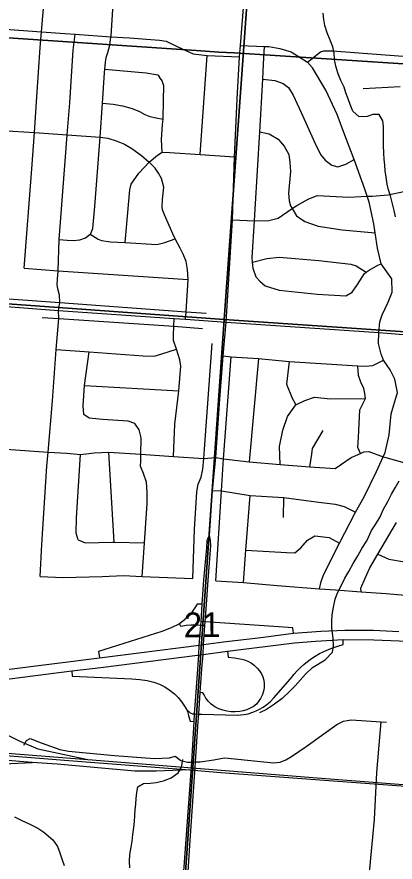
# Model space of a CAD drawing. Extents: x 114843 to 284848, y 317643 to 566895.
# Drawn here: x 238492 to 241872, y 375870 to 383421 of the extents above; entities that cross this region are included whole.
import ezdxf

# ---------------------------------------------------------------- set-up
doc = ezdxf.new("R2010")
doc.units = 0
for name, color, linetype in [('GM_X_City_Street', 7, 'Continuous'), ('GM_X_Corporation', 7, 'Continuous'), ('GM_X_Interchange_Ramps', 7, 'Continuous'), ('GM_X_Interstate_Route', 7, 'Continuous'), ('GM_X_Minor_River', 7, 'Continuous'), ('GM_X_Rail_Line', 7, 'Continuous'), ('GM_X_Section', 7, 'Continuous'), ('GM_X_Section_Text', 7, 'Continuous'), ('GM_X_State_Route', 7, 'Continuous')]:
    doc.layers.add(name, color=color, linetype=linetype)

msp = doc.modelspace()

# ---------------------------------------------------------------- linework, layer by layer
at = {"layer": 'GM_X_City_Street'}
for p, q in [((238996.5, 383125.6), (239013.6, 383267)), ((240696.7, 383002.5), (240704.2, 383157.5)), ((240130.6, 382191.6), (240192.4, 383075)), ((241915.6, 382797.3), (241586.2, 382778.8)), ((240651.6, 380368.2), (240569, 379446.6)), ((239095, 380129.1), (239939.5, 380081.4)), ((239361.5, 378728.5), (239314.5, 379533.7)), ((240873.6, 378949.7), (240876.3, 379126.3))]:
    msp.add_line(p, q, dxfattribs=at)
for points in [[(238700.8, 383148), (238712.9, 383288.5), (238749.1, 383710.2), (238774, 384030.4), (238810.2, 384494.6), (238816.1, 384606.7), (238818.7, 384655.7), (238820.4, 384686.8), (238883.2, 385553.9), (238922.7, 386360.3), (238998, 387147.5), (239033, 387914.7)], [(239306.1, 383102.8), (239323.6, 383168.6), (239332.6, 383244.5), (239333.4, 383250.6), (239353.9, 383538.8), (239385.7, 383983.7), (239388.1, 384017.1), (239403.5, 384267.4), (239414.8, 384450.4), (239425.6, 384630.8)], [(236504.1, 383442.1), (237045.5, 383400.3), (237535, 383368.5), (237840.4, 383348.5), (238134.5, 383329.4), (238244.4, 383322.2), (238428.1, 383309), (238712.9, 383288.5), (238919.6, 383273.6), (239013.6, 383267), (239332.6, 383244.5), (239497.1, 383233), (239766.8, 383213.1), (239826.6, 383203.8), (239931.6, 383153.4), (240068.3, 383090.3), (240192.4, 383075), (240482.1, 383064)], [(238555.9, 381176.5), (238625.2, 382065.1), (238648.4, 382388.1), (238671.2, 382707.7), (238700.8, 383148)], [(240490.5, 383166.6), (240704.2, 383157.5), (240744, 383155.9), (240841.7, 383137.7), (240943.1, 383109.5), (241089.2, 383018.1), (241134.1, 382967)], [(238864.5, 380798.9), (238875, 380869.8), (238872.9, 380934.3), (238856.8, 380990.8), (238853.4, 381030.1), (238854.6, 381077.3), (238860.4, 381151.3), (238869.3, 381434), (238922.9, 382132.9), (238942.5, 382368.2), (238966.2, 382653.2), (238996.5, 383125.6)], [(238869.3, 381434), (238941.5, 381426.8), (238999.5, 381423.6), (239053.7, 381430.4), (239104, 381447.4), (239145.7, 381480.6), (239152.9, 381486.4), (239171.9, 381532.1), (239190.2, 381728.2), (239234.9, 382348.3), (239256.7, 382650.8), (239276.2, 382921.1), (239279.2, 382955.2), (239286.8, 383041.1), (239293.4, 383067), (239306.1, 383102.8)], [(241089.2, 383018.1), (241205.2, 383109.8), (241235.5, 383119.2), (241313.5, 383117.5), (241900.5, 383074.9), (242220.5, 383051.7)], [(240662.4, 381060.8), (240631.2, 381097.5), (240602.8, 381172.3), (240597, 381231.4), (240593, 381272.8), (240615.2, 381599.2), (240622.4, 381705.1), (240661.9, 382395.8), (240688.9, 382866.5), (240696.7, 383002.5)], [(239279.2, 382955.2), (239648.4, 382923), (239752.1, 382904.7), (239767.6, 382882.4)], [(241196.3, 378312.7), (241212, 378378.1), (241234.3, 378442.5), (241373.8, 378720.9), (241517.2, 378997.4), (241595.9, 379133.5), (241705.1, 379359.9), (241764.9, 379492.3), (241782, 379530.2), (241818.7, 379686.6), (241837.5, 379875.1), (241893.5, 380067.2), (241870.6, 380185.1), (241827.6, 380268.1), (241767.1, 380355.8), (241747.9, 380407.6), (241722, 380504.9), (241725.8, 380601.7), (241736.4, 380697), (241756.3, 380760), (241810.6, 380873.7), (241844.6, 380962), (241843.7, 381080), (241746.3, 381214.3), (241715.3, 381354.6), (241693.4, 381490.8), (241680.1, 381573.4), (241638.8, 381766.2), (241621.8, 381818.8), (241601.2, 381882.8), (241505, 382148.5), (241500.1, 382162.1), (241413.7, 382387.7), (241353.1, 382549.3), (241253.8, 382766), (241134.1, 382967)], [(239790.9, 382214.3), (239785.5, 382324.7), (239792.4, 382458.8), (239799.5, 382508.8), (239803.1, 382677.1), (239805.9, 382805.3), (239790.9, 382849.8), (239767.6, 382882.4)], [(240688.9, 382866.5), (240797.4, 382852), (240872.9, 382826.3), (240920.1, 382789.2), (240960.7, 382722.2), (241031.3, 382566.3), (241155.5, 382295), (241205.3, 382191.7), (241246.2, 382140.7), (241305.2, 382095.3), (241361, 382082.1), (241431.5, 382106.6), (241505, 382148.5)], [(239256.7, 382650.8), (239352.1, 382640.8), (239435.8, 382626.9), (239521.4, 382603), (239588.9, 382577.5), (239634.3, 382550.5), (239679.9, 382531.4), (239735.6, 382518.2), (239799.5, 382508.8)], [(237222.8, 382491.1), (237481.4, 382471), (237755.9, 382449.7), (237771.1, 382448.5), (238076.7, 382427.2), (238356.6, 382407.7), (238361.2, 382407.4), (238648.4, 382388.1), (238942.5, 382368.2), (239234.9, 382348.3), (239305.5, 382339.1), (239379, 382315.5), (239452.5, 382285.8), (239519.6, 382246.3), (239604.3, 382184.3), (239673, 382122.7)], [(240661.9, 382395.8), (240747.1, 382376), (240828.1, 382330.2), (240880.7, 382266.9), (240921.1, 382191.8), (240931.6, 382123.5), (240935.8, 382039.2), (240919.6, 381847.1), (240924.2, 381778.8), (240937.2, 381734.4), (240951, 381708.6)], [(239673, 382122.7), (239748.4, 382185.1), (239790.9, 382214.3), (239859, 382210.8), (240130.6, 382191.6), (240435.9, 382170.9)], [(239459.4, 381404.5), (239501.6, 381877.8), (239514.7, 381927.6), (239582.8, 382024.4), (239673, 382122.7)], [(239997.8, 380720.6), (240003.4, 380786.2), (240022.4, 381074.6), (240016.4, 381164.9), (240003.9, 381235.4), (239979.3, 381302.1), (239950.4, 381354.8), (239907.9, 381439.5), (239885.2, 381484.6), (239810.9, 381654.5), (239793.8, 381697), (239790.4, 381725.2), (239791.9, 381791.3), (239806.2, 381901.3), (239783.9, 381977.9), (239756.9, 382026.6), (239727.9, 382069.3), (239673, 382122.7)], [(240418.2, 381608.9), (240615.2, 381599.2), (240744.2, 381602.3), (240826.7, 381624.5), (240951, 381708.6), (240993.3, 381737.2), (241094.5, 381793.1), (241175.3, 381825.5), (241457.1, 381811.4), (241621.8, 381818.8), (241667.4, 381820.8), (241809.7, 381831.8), (241948.5, 381860.8)], [(240951, 381708.6), (240991.2, 381643), (241066.2, 381593.3), (241185.3, 381550.6), (241398.8, 381519.9), (241693.4, 381490.8)], [(239145.7, 381480.6), (239219.9, 381436.8), (239247.6, 381424.2), (239327.4, 381412.4), (239459.4, 381404.5), (239743.1, 381387.4), (239813.5, 381405.9), (239907.9, 381439.5)], [(240597, 381231.4), (240726.9, 381263.8), (240835.1, 381273.5), (241188.7, 381245.8), (241476.1, 381213.5), (241523.8, 381196.5), (241612.7, 381139.7)], [(238555.9, 381176.5), (238860.4, 381151.3), (240022.4, 381074.6)], [(240662.4, 381060.8), (240711.5, 381017.6), (240836.8, 380980.8), (241174.1, 380945.4), (241432, 380929.8), (241486.7, 380962.7), (241536.2, 381029.8), (241598.3, 381128.7), (241612.7, 381139.7), (241639.1, 381159.9), (241716.1, 381204.3), (241746.3, 381214.3)], [(235004.6, 381071.8), (235687.2, 381035.9), (236271.2, 380992.9), (236587.6, 380966.9), (237212.5, 380921.1), (237666.7, 380884.2), (238124.7, 380853.3), (238203.8, 380848.4), (238864.5, 380798.9), (239898.6, 380726.1), (239997.8, 380720.6), (240361.4, 380693.3)], [(236767.5, 381016.8), (237672.6, 380955.1), (238875, 380869.8), (240003.4, 380786.2), (240183.9, 380774.4)], [(238700.6, 378422.3), (238715.8, 378707.2), (238760.7, 379407.5), (238771.5, 379531.3), (238811.2, 379991.3), (238843.4, 380449.5), (238868.2, 380726.6), (238864.5, 380798.9)], [(238718.7, 380734.9), (238868.2, 380726.6), (239894.4, 380656.9), (240151, 380636.7)], [(239891.6, 379495.4), (239904.8, 379784.3), (239939.5, 380081.4), (239958.3, 380301.8), (239948.5, 380356.8), (239917.9, 380452.5), (239892.2, 380531), (239890.3, 380575), (239894.4, 380656.9), (239898.6, 380726.1)], [(240361.4, 380693.3), (241725.8, 380601.7), (242164.4, 380567.1), (243087.6, 380503.8), (243444.7, 380475.7)], [(240063.5, 378404.9), (240079.4, 378840.4), (240098.8, 379179.5), (240111.1, 379247.7), (240137.4, 379309.8), (240153.7, 379380), (240161.6, 379475.9), (240168.5, 379560.5), (240238.5, 380503.4)], [(238843.4, 380449.5), (239137.8, 380429.6), (239621, 380392.2), (239718.5, 380391.3), (239786.1, 380410.7), (239917.9, 380452.5)], [(239612.6, 378422.7), (239633.2, 378721.9), (239657.4, 379074.8), (239657.8, 379171.2), (239650.2, 379263.5), (239622.4, 379341.9), (239596.6, 379408.2), (239598.8, 379454.4), (239600.2, 379514.7), (239603.7, 379661), (239583.9, 379733.4), (239546.1, 379787.7), (239488, 379810), (239257.6, 379825), (239139.3, 379835.5), (239091.4, 379869.8), (239085.7, 379948), (239095, 380129.1), (239137.8, 380429.6)], [(240268.4, 378384.4), (240321.6, 379188.3), (240339.8, 379474.5), (240407.7, 380383.7)], [(240335.3, 380392.6), (240407.7, 380383.7), (240651.6, 380368.2), (240924, 380343.4), (241537.8, 380305.4), (241607.1, 380299.6), (241673.1, 380307.9), (241767.1, 380355.8)], [(240924, 380343.4), (240900.5, 380139.7), (240952.1, 380015.1), (240983.9, 379956.7)], [(241562.2, 379521.9), (241539.6, 379573.3), (241544, 379663.6), (241557.1, 379910.3), (241606, 380013.2), (241602.6, 380055.7), (241592.8, 380101.2), (241565.6, 380157.7), (241543.2, 380217.3), (241537.8, 380305.4)], [(240845.7, 379423.9), (240840.1, 379582), (240868.8, 379730.4), (240909.3, 379850.7), (240983.9, 379956.7), (241064.3, 379994.5), (241150.6, 380024.3), (241294.8, 380007.7), (241606, 380013.2)], [(241110, 379402.3), (241126.5, 379514.7), (241134.7, 379566.8), (241227.5, 379725)], [(238101.4, 379580.7), (238771.5, 379531.3), (238939.6, 379523.2), (239059.8, 379512.6), (239182.2, 379526.2), (239314.5, 379533.7), (239600.2, 379514.7), (239891.6, 379495.4), (240161.6, 379475.9), (240270.4, 379484.1), (240339.8, 379474.5), (240569, 379446.6), (240845.7, 379423.9), (241110, 379402.3), (241336.4, 379385.4), (241479.1, 379485.2), (241562.2, 379521.9), (241591.6, 379534.9), (241637.4, 379538.4), (241764.9, 379492.3), (241787.8, 379484), (242139, 379385.9)], [(239038.7, 378748.1), (239022.9, 378810.4), (239025.4, 378946.9), (239059.8, 379512.6)], [(240240.7, 379189.1), (240321.6, 379188.3), (240575.7, 379145.5), (240876.3, 379126.3), (241166.8, 379089), (241337.1, 379068.3), (241417.2, 379045.9), (241517.2, 378997.4)], [(240516.4, 378369.1), (240538.5, 378658.1), (240575.7, 379145.5)], [(241567.7, 378285.6), (241566.6, 378316.8), (241605, 378407), (241645.5, 378499.1), (241718.1, 378621.3), (241883.7, 378903.6)], [(240538.5, 378658.1), (240900.4, 378636.5), (240976.5, 378634.2), (241028.8, 378678.2), (241089.3, 378746.2), (241153.5, 378786.1), (241281.8, 378769.5), (241373.8, 378720.9)], [(239038.7, 378748.1), (239102.7, 378723.8), (239347.3, 378728.9), (239361.5, 378728.5), (239633.2, 378721.9)], [(240268.4, 378384.4), (240516.4, 378369.1), (240819, 378341.8), (241196.3, 378312.7), (241340, 378301.6), (241567.7, 378285.6), (241790.9, 378269.8), (242370, 378219.3), (242846.9, 378191.4), (243326.1, 378172.7), (243441, 378165.7), (243506.2, 378171.4), (243581.6, 378200.6), (243646.3, 378276.8), (243664, 378349.9), (243647.8, 378428.1), (243635.5, 378506.3), (243644.2, 378566.3), (243662, 378622.6), (243705.8, 378705)], [(241718.1, 378621.3), (241814.2, 378576.7), (241954.4, 378554.1), (242411.2, 378516.2), (242805.6, 378483.7), (242948.3, 378472), (243038.5, 378485.7), (243102.8, 378521.6), (243183.4, 378617.6)], [(238700.6, 378422.3), (238907, 378413.5), (239253.8, 378422.2), (239444.3, 378429.4), (239612.6, 378422.7), (240063.5, 378404.9)], [(240330.3, 376798.7), (240351.4, 376802.6), (240785, 376757.5), (240846, 376764.4), (240895.5, 376785.3), (240945.4, 376813.3), (241076, 376904.1), (241350.6, 377098.6), (241411.9, 377129), (241443.5, 377135.8), (241477.7, 377141.3), (241747.1, 377124.8), (241794.4, 377121.9)], [(241590.7, 375244.9), (241686.1, 376252.1), (241709.5, 376671.8), (241747.1, 377124.8)], [(238554.3, 376916.3), (238578.1, 376958.2), (238610.4, 376973.3), (238709.5, 376937), (238877.1, 376875.9), (238953.2, 376861.2), (239364.8, 376821.3), (239723.1, 376796.1), (239856, 376803.1), (239907.1, 376817), (239955.8, 376776.9), (240016.6, 376764.2), (240054.9, 376764.5), (240088.2, 376764.7), (240130.8, 376765.1), (240251.1, 376784.5), (240330.3, 376798.7)]]:
    msp.add_lwpolyline(points, dxfattribs=at)
at = {"layer": 'GM_X_Corporation'}
for points in [[(242264, 382981.2), (240435.1, 383098.9), (240296.9, 383106.4), (240177.8, 383114.5), (240095.3, 383120.1), (235188.6, 383450.4)], [(235188.6, 383450.4), (240095.3, 383120.1), (240177.8, 383114.5), (240296.9, 383106.4), (240435.1, 383098.9), (242264, 382981.2)]]:
    msp.add_lwpolyline(points, dxfattribs=at)
at = {"layer": 'GM_X_Interchange_Ramps'}
for p, q in [((240175.3, 378017.3), (240137.9, 378019.4)), ((240786.8, 377974.4), (240175.3, 378017.3)), ((240172.2, 377982.7), (240134.8, 377984.8))]:
    msp.add_line(p, q, dxfattribs=at)
for points in [[(240148.9, 378173.4), (240103.6, 378175.9), (240082.7, 378141.1), (240068.8, 378120.6), (240057.2, 378105), (240042.2, 378086.6), (240025.1, 378067.8), (240009.7, 378052.3), (239988.2, 378032.9), (239971.3, 378019.1), (239943.8, 377998.4), (239870.7, 377963.2), (239788, 377931.6), (239222.4, 377752.9), (239230.7, 377696.1)], [(240134.8, 377984.8), (240113.3, 377988.1), (240084.4, 377987.8), (240045.4, 377987.6), (240004.9, 377984.4), (239958, 377976.1), (239943.8, 377998.4)], [(240963.5, 377915.2), (240959.1, 377962.3), (240786.8, 377974.4)], [(240117.5, 377193.5), (240144.9, 377191.8), (240463.8, 377182.1), (240522.5, 377188.7), (240558.5, 377196.5), (240600.8, 377209.6), (240629.4, 377221.2), (240659.1, 377235.6), (240693.8, 377256), (240724.2, 377277.4), (240753.9, 377302.3), (240788.7, 377337.5), (240936, 377507.5), (240969.5, 377549.4), (240993.1, 377575.7), (241027.3, 377610.2), (241055.4, 377635.6), (241088, 377662.3), (241125.6, 377689.8), (241158.3, 377711.2), (241196.5, 377733.5), (241233.9, 377752.7), (241275.2, 377771.2), (241311.1, 377785), (241407.6, 377815.7), (241408.3, 377859.5)], [(240373.1, 377756.1), (240378.7, 377701.8), (240437.9, 377695.3), (240470.8, 377689.9), (240502.4, 377683), (240526.4, 377676.5), (240556.9, 377664.7), (240587.7, 377647.9), (240611.7, 377630.7), (240640.3, 377604), (240660.4, 377579.4), (240677.7, 377552), (240690.4, 377525.4), (240697.8, 377494.9), (240701.3, 377463.1), (240700.3, 377427.8), (240695.6, 377398.5), (240686.3, 377367.1), (240670, 377331.9), (240649.1, 377300.8), (240632.2, 377281.5), (240607.5, 377260.3), (240583.8, 377247.3), (240547.4, 377231.9), (240515.1, 377222.1), (240483.3, 377215.7), (240443.5, 377212.1), (240406.6, 377212.9), (240369, 377217.9), (240331.4, 377227.3), (240295.5, 377240.8), (240262.1, 377257.8), (240228.1, 377280.3), (240200.3, 377308.9), (240181.2, 377334.4), (240164.3, 377363.5), (240155.1, 377383.8), (240131.2, 377386.8)], [(238983, 377579.2), (238987.1, 377530.9), (239520.5, 377508.3), (239592, 377502.7), (239656.3, 377494), (239714.5, 377479.1), (239765.6, 377459.1), (239814.7, 377436), (239862.9, 377404.7), (239899.8, 377373.4), (239934.7, 377341), (239966.6, 377299.4), (239994.5, 377255.8), (240015.3, 377218.1), (240018.9, 377205.4), (240025.4, 377180.7), (240032.2, 377159.7), (240040, 377128.3), (240075.9, 377127.6)], [(240015.3, 377218.1), (240023.7, 377220.9), (240041.4, 377203.4), (240060.8, 377196.4), (240080.1, 377195.5), (240117.5, 377193.5)]]:
    msp.add_lwpolyline(points, dxfattribs=at)
at = {"layer": 'GM_X_Interstate_Route'}
for points in [[(237973.7, 377536.3), (239230.7, 377696.1), (240122.1, 377808.6), (240160.9, 377813.6), (240337.3, 377838.9), (240670.6, 377878.3), (240963.5, 377915.2), (241208.1, 377933.6), (241422, 377943.2), (241677.4, 377941.4), (241904.9, 377931.6)], [(240105.9, 377718.5), (240116.6, 377719.8), (240155.3, 377724.7), (240373.1, 377756.1), (240971.5, 377829.6), (241160.7, 377843.7), (241408.3, 377859.5), (241681.7, 377857.6), (241909.3, 377847.8), (242125.4, 377829.1), (242383.6, 377799.2), (242544, 377772.4), (242738.7, 377734.4), (242941.1, 377688.8), (243278.6, 377590.9), (243579.2, 377492.6), (243976.7, 377360.8), (244417.5, 377216.6), (244790.8, 377090.9), (245077.3, 377007.8), (245255.1, 376955)], [(231863.2, 375870.1), (232112, 375905), (232402.6, 375963), (232724.8, 376046.7), (233079.9, 376157.2), (233835.5, 376410.5), (234346.4, 376582), (234736.9, 376713.2), (235083, 376830.1), (235516.7, 376969.2), (235930.1, 377086.5), (236277.7, 377171.7), (236671.1, 377257.1), (237040.4, 377324.6), (237428.9, 377383.3), (237982.5, 377450.9), (238983, 377579.2), (239243.4, 377610), (240105.9, 377718.5)]]:
    msp.add_lwpolyline(points, dxfattribs=at)
at = {"layer": 'GM_X_Minor_River'}
for points in [[(241876.2, 381636.3), (241862.1, 381692.4), (241848.1, 381750.5), (241830, 381822.6), (241814, 381876.7), (241802, 381926.8), (241791.9, 381990.9), (241783.9, 382045), (241779.8, 382097.1), (241773.8, 382149.2), (241769.7, 382203.3), (241767.6, 382271.5), (241767.5, 382441.8), (241763.4, 382491.9), (241729.4, 382548), (241673.5, 382547.9), (241621.6, 382531.8), (241551.7, 382527.8), (241493.8, 382579.8), (241469.7, 382639.9), (241451.7, 382690), (241431.7, 382744.1), (241415.7, 382794.2), (241387.6, 382852.2), (241363.6, 382912.3), (241341.6, 382980.4), (241331.5, 383040.6), (241327.5, 383100.7), (241315.4, 383154.8), (241291.4, 383214.9), (241265.4, 383279), (241243.3, 383345.1), (241235.3, 383397.2), (241229.2, 383453.3)], [(241133.8, 377610.3), (241247.5, 377678.6), (241311.3, 377746.9), (241321.2, 377801), (241317.2, 377871.2), (241307.1, 377961.4), (241307, 378023.5), (241309, 378079.6), (241320.9, 378147.8), (241336.8, 378220), (241356.7, 378276.1), (241394.5, 378350.3), (241422.4, 378408.5), (241458.3, 378466.7), (241498.2, 378538.9), (241538, 378605.1), (241573.9, 378671.3), (241619.7, 378741.5), (241661.6, 378831.8), (241695.5, 378885.9), (241737.3, 378956.1), (241765.2, 379018.3), (241807.1, 379090.5), (241838.9, 379156.7), (241870.8, 379212.9), (241908.7, 379277.1)], [(241133.8, 377610.3), (241069.9, 377548.1), (240978.2, 377443.8), (240928.3, 377395.6), (240862.5, 377333.4), (240794.7, 377281.2), (240722.8, 377233), (240659, 377202.9)], [(239501.8, 375819.5), (239497.9, 375875.6), (239502.1, 375937.7), (239514.2, 376003.8), (239522.3, 376056), (239528.5, 376116.1), (239536.6, 376178.2), (239542.7, 376234.3), (239544.9, 376286.4), (239549, 376338.6), (239555.1, 376388.7), (239559.2, 376438.8), (239563.3, 376490.9), (239573.4, 376543), (239623.5, 376573), (239683.5, 376576.9), (239735.5, 376580.9), (239803.5, 376596.9), (239871.5, 376622.9), (239933.6, 376666.9), (239961.7, 376719), (239973.8, 376787.1)], [(238471.2, 376273.4), (238535.1, 376241.3), (238601, 376211.1), (238680.9, 376175), (238732.8, 376138.9), (238812.6, 376068.6), (238856.5, 376010.5), (238876.3, 375952.3), (238898.2, 375890.2), (238914.1, 375840)]]:
    msp.add_lwpolyline(points, dxfattribs=at)
at = {"layer": 'GM_X_Rail_Line'}
msp.add_line((238629.1, 376761.2), (238372.3, 376781.2), dxfattribs=at)
for points in [[(232566.6, 393416.8), (232818.6, 393040.7), (232972.6, 392648.7), (233083.2, 391976.8), (233029.7, 391016.5), (232701.2, 386290.1), (232681.8, 385844), (232722.7, 385413.5), (232800.6, 385089), (232883.7, 384862.8), (232892, 384843.7), (233030.4, 384527.1), (233327.5, 384074.9), (234002.7, 383069.5), (236524.9, 379378), (237858.6, 377463.2), (238106.2, 377213.8), (238353.3, 377033.8), (238519.6, 376949.5), (238680.4, 376881.2), (239124.8, 376785.6)], [(250508.7, 372998), (247766.3, 374638.2), (246195.1, 375567.8), (245437.2, 376027.6), (245090.6, 376222.4), (244780.5, 376326.4), (244598.6, 376352.8), (244209.5, 376384.3), (241175.5, 376619.7), (239126, 376782.8), (237186, 376936.8), (236633, 376943.8), (236087.9, 376906.7), (235729, 376838.1), (235500.2, 376784.4), (235156.1, 376700.1), (234744.8, 376558.4), (233651.7, 376170.5), (229917.7, 374911.8), (224941.6, 373260.9), (221439, 372074.3)], [(237124.2, 376925.4), (237530.9, 376891.1), (238957.2, 376778.1), (240037.9, 376693.3)], [(238175, 376756.2), (238226.4, 376754.6), (238376.2, 376749.2), (238629.1, 376761.2)], [(240037.9, 376693.3), (239737.5, 376683), (239546.5, 376681.7), (238851.5, 376743.9), (238629.1, 376761.2)], [(240037.9, 376693.3), (240314, 376671.6), (242568.6, 376504.9), (243028.6, 376466.7), (243354.5, 376450.7)]]:
    msp.add_lwpolyline(points, dxfattribs=at)
at = {"layer": 'GM_X_Section'}
for points in [[(238029.1, 386123.4), (240718.6, 385930.6), (240343.4, 380718.3), (237667.7, 380911.8)], [(240718.6, 385930.6), (243400.4, 385736.5), (243012.2, 380536.2), (240343.4, 380718.3)], [(237667.7, 380911.8), (240343.4, 380718.3), (239971.4, 375395), (237310.5, 375586.1)], [(240343.4, 380718.3), (243012.2, 380536.2), (242624.4, 375205.9), (239971.4, 375395)]]:
    msp.add_lwpolyline(points, close=True, dxfattribs=at)
at = {"layer": 'GM_X_State_Route'}
msp.add_line((239995.1, 375378.7), (240038.2, 376019.8), dxfattribs=at)
for points in [[(240482.1, 383064), (240490.5, 383166.6), (240527.1, 383617), (240547.4, 383928.4), (240580.7, 384188.3), (240626.4, 384589.2)], [(240212.2, 378787), (240240.7, 379189.1), (240270.4, 379484.1), (240301.6, 379968.3), (240335.3, 380392.6), (240361.4, 380693.3), (240418.2, 381608.9), (240435.9, 382170.9), (240461, 382686.8), (240482.1, 383064)], [(239954.8, 375381.4), (240054.9, 376764.5), (240075.9, 377127.6), (240080.1, 377195.5), (240093.7, 377388.9), (240116.6, 377719.8), (240122.1, 377808.6), (240134.8, 377984.8), (240137.9, 378019.4), (240148.9, 378173.4), (240163.2, 378391.7), (240189.9, 378677), (240193.8, 378742.8), (240200.8, 378766.6), (240212.2, 378787)], [(240146.2, 377598), (240155.3, 377724.7), (240160.9, 377813.6), (240172.2, 377982.7), (240175.3, 378017.3), (240186.3, 378171.3), (240200.7, 378389.6), (240224.2, 378697.4), (240223.4, 378739.4), (240218.2, 378763.2), (240212.2, 378787)], [(240038.2, 376019.8), (240085.1, 376719.7), (240088.2, 376764.7), (240113.4, 377125.5), (240117.5, 377193.5), (240131.2, 377386.8), (240146.2, 377598)]]:
    msp.add_lwpolyline(points, dxfattribs=at)

# ---------------------------------------------------------------- texts
at = {"layer": 'GM_X_Section_Text'}
msp.add_text('21', height=221.01, rotation=0.41446, dxfattribs=at).set_placement((239983.9, 377878.9))

doc.saveas('drawing.dxf')
